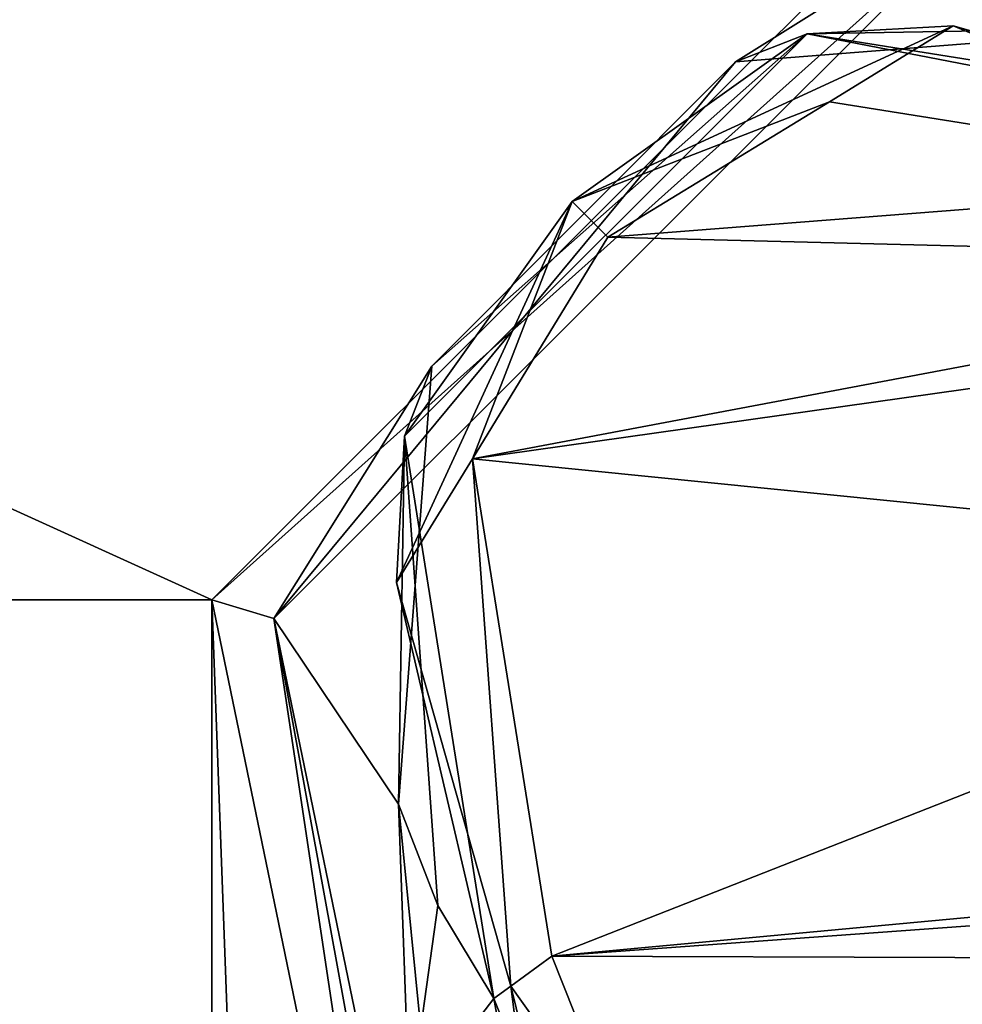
# Model space of a CAD drawing. Header units: metres. Extents: x -205 to 205, y -82 to 82.
# Tile 379 of 426: x 69 to 82, y 43 to 57. Entities that reach past the tile are written whole.
import ezdxf

# ---------------------------------------------------------------- set-up
doc = ezdxf.new("R2010")
doc.units = ezdxf.units.M
doc.layers.add('solid_PRT0003', color=7, linetype='CONTINUOUS')

msp = doc.modelspace()

# ---------------------------------------------------------------- linework, layer by layer
at = {"layer": 'solid_PRT0003'}
for points in [[(0, -75), (0, 75), (200, 75)], [(200, -75), (0, -75), (200, 75)], [(164.837662, 56.110996, 1.5), (179.536652, 59.144897, 1.5), (0, 75, 1.5)], [(155.12355, 47.959885, 1.5), (164.837662, 56.110996, 1.5), (0, 75, 1.5)], [(152.359421, 46.364033, 1.5), (155.12355, 47.959885, 1.5), (0, 75, 1.5)], [(82.463356, 59.144901, 1.5), (152.359421, 46.364033, 1.5), (0, 75, 1.5)], [(71.855103, 48.536655, 1.5), (82.463356, 59.144901, 1.5), (48.536655, 59.144897, 1.5)], [(71.855103, 48.536655, 1.5), (48.536655, 59.144897, 1.5), (59.144901, 48.536644, 1.5)], [(82.724831, 58.280056, 2.071429), (82.463356, 59.144901, 1.5), (71.855103, 48.536655, 1.5)], [(72.71994, 48.275169, 2.071429), (82.724831, 58.280056, 2.071429), (71.855103, 48.536655, 1.5)], [(79.169189, 56.051132, 2.810141), (82.724831, 58.280056, 2.071429), (72.71994, 48.275169, 2.071429)], [(79.169189, 56.051132, 2.810141), (85.285378, 56.530743, 3.5), (82.724831, 58.280056, 2.071429)], [(76.88784, 54.101398, 13.207107), (80.482674, 55.495132, 13.5), (82.210464, 56.552834, 13.207107)], [(76.88784, 54.101398, 13.207107), (82.210464, 56.552834, 13.207107), (80.168022, 56.444366, 12.5)], [(82.210464, 56.552834, 13.207107), (87.848755, 54.956078, 13.207107), (80.168022, 56.444366, 12.5)], [(82.210464, 56.552834, 13.207107), (80.482674, 55.495132, 13.5), (87.432297, 54.384617, 13.5)], [(82.210464, 56.552834, 13.207107), (87.432297, 54.384617, 13.5), (87.848755, 54.956078, 13.207107)], [(74.544868, 50.821213, 12.5), (80.168022, 56.444366, 12.5), (74.928467, 51.79932, 2.810146)], [(76.88784, 54.101398, 13.207107), (80.168022, 56.444366, 12.5), (74.544868, 50.821213, 12.5)], [(80.168022, 56.444366, 12.5), (79.169189, 56.051132, 2.810141), (74.928467, 51.79932, 2.810146)], [(80.168022, 56.444366, 12.5), (85.285378, 56.530743, 3.5), (79.169189, 56.051132, 2.810141)], [(80.168022, 56.444366, 12.5), (88.021255, 55.192783, 12.5), (85.285378, 56.530743, 3.5)], [(80.168022, 56.444366, 12.5), (87.848755, 54.956078, 13.207107), (88.021255, 55.192783, 12.5)], [(74.928467, 51.79932, 2.810146), (79.169189, 56.051132, 2.810141), (72.71994, 48.275169, 2.071429)], [(76.88784, 54.101398, 13.207107), (77.387886, 53.601444, 13.5), (80.482674, 55.495132, 13.5)], [(87.432297, 54.384617, 13.5), (80.482674, 55.495132, 13.5), (77.387886, 53.601444, 13.5)], [(90.205307, 53.28204, 13.5), (87.432297, 54.384617, 13.5), (77.387886, 53.601444, 13.5)], [(74.436401, 48.77877, 13.207107), (75.494141, 50.506695, 13.5), (76.88784, 54.101398, 13.207107)], [(74.436401, 48.77877, 13.207107), (76.88784, 54.101398, 13.207107), (74.544868, 50.821213, 12.5)], [(76.88784, 54.101398, 13.207107), (75.494141, 50.506695, 13.5), (77.387886, 53.601444, 13.5)], [(90.205307, 53.28204, 13.5), (77.387886, 53.601444, 13.5), (75.494141, 50.506695, 13.5)], [(92.724739, 52.940262, 13.5), (90.205307, 53.28204, 13.5), (75.494141, 50.506695, 13.5)], [(92.724739, 52.940262, 13.5), (75.494141, 50.506695, 13.5), (90.449997, 49, 13.5)], [(74.464828, 45.681927, 3.5), (74.928467, 51.79932, 2.810146), (72.71994, 48.275169, 2.071429)], [(74.544868, 50.821213, 12.5), (74.928467, 51.79932, 2.810146), (74.464828, 45.681927, 3.5)], [(74.436401, 48.77877, 13.207107), (74.544868, 50.821213, 12.5), (75.796448, 42.967983, 12.5)], [(74.544868, 50.821213, 12.5), (74.464828, 45.681927, 3.5), (75.012527, 44.267052, 3.5)], [(74.544868, 50.821213, 12.5), (75.012527, 44.267052, 3.5), (75.796448, 42.967983, 3.5)], [(75.796448, 42.967983, 12.5), (74.544868, 50.821213, 12.5), (75.796448, 42.967983, 3.5)], [(76.033157, 43.140484, 13.207107), (75.494141, 50.506695, 13.5), (74.436401, 48.77877, 13.207107)], [(90.449997, 49, 13.5), (75.494141, 50.506695, 13.5), (76.604515, 43.557079, 13.5)], [(76.033157, 43.140484, 13.207107), (76.604515, 43.557079, 13.5), (75.494141, 50.506695, 13.5)], [(92.725082, 45.059544, 13.5), (90.449997, 49, 13.5), (76.604515, 43.557079, 13.5)], [(76.033157, 43.140484, 13.207107), (74.436401, 48.77877, 13.207107), (75.796448, 42.967983, 12.5)], [(71.855095, -48.536644, 1.5), (59.144901, 48.536644, 1.5), (59.144897, -48.536655, 1.5)], [(71.855103, 48.536655, 1.5), (59.144901, 48.536644, 1.5), (71.855095, -48.536644, 1.5)], [(71.855103, 48.536655, 1.5), (71.855095, -48.536644, 1.5), (74.889, -33.837666, 1.5)], [(74.889, 33.837666, 1.5), (71.855103, 48.536655, 1.5), (74.889, -33.837666, 1.5)], [(72.71994, 48.275169, 2.071429), (71.855103, 48.536655, 1.5), (74.889, 33.837666, 1.5)], [(72.71994, 48.275169, 2.071429), (74.889, 33.837666, 1.5), (75.29847, 34.181252, 1.654846)], [(72.71994, 48.275169, 2.071429), (75.29847, 34.181252, 1.654846), (75.581131, 34.41843, 2.071429)], [(74.464828, 45.681927, 3.5), (72.71994, 48.275169, 2.071429), (75.581131, 34.41843, 2.071429)], [(74.617065, 41.426605, 3.5), (74.464828, 45.681927, 3.5), (75.581131, 34.41843, 2.071429)], [(75.012527, 44.267052, 3.5), (74.464828, 45.681927, 3.5), (74.617065, 41.426605, 3.5)], [(97.275261, 45.059738, 13.5), (76.604515, 43.557079, 13.5), (93.489235, 43.5, 13.5)], [(97.275261, 45.059738, 13.5), (92.725082, 45.059544, 13.5), (76.604515, 43.557079, 13.5)], [(75.012527, 44.267052, 3.5), (74.617065, 41.426605, 3.5), (75.796448, 42.967983, 3.5)], [(76.033157, 43.140484, 13.207107), (77.707176, 40.784054, 13.5), (76.604515, 43.557079, 13.5)], [(76.604515, 43.557079, 13.5), (77.707176, 40.784054, 13.5), (93.489235, 43.5, 13.5)], [(77.707176, 40.784054, 13.5), (89.246597, 41.742641, 13.5), (93.489235, 43.5, 13.5)], [(76.679749, 38.082176, 13.207107), (76.033157, 43.140484, 13.207107), (75.796448, 42.967983, 12.5)], [(76.033157, 43.140484, 13.207107), (77.337593, 37.822865, 13.5), (77.707176, 40.784054, 13.5)], [(76.679749, 38.082176, 13.207107), (77.337593, 37.822865, 13.5), (76.033157, 43.140484, 13.207107)], [(76.715256, 40.657196, 3.5), (75.796448, 42.967983, 3.5), (74.617065, 41.426605, 3.5)], [(76.715256, 40.657196, 3.5), (75.796448, 42.967983, 12.5), (75.796448, 42.967983, 3.5)], [(76.679749, 38.082176, 13.207107), (75.796448, 42.967983, 12.5), (76.715256, 40.657196, 12.5)], [(76.715256, 40.657196, 3.5), (76.715256, 40.657196, 12.5), (75.796448, 42.967983, 12.5)]]:
    msp.add_3dface(points, dxfattribs=at)

doc.saveas('drawing.dxf')
